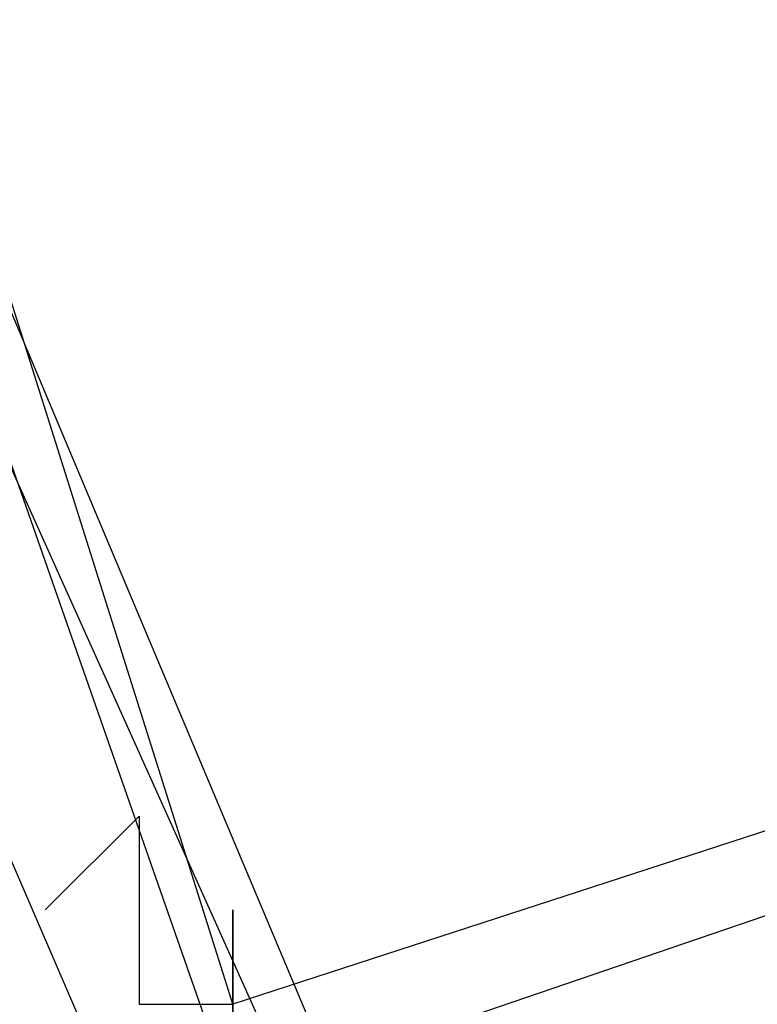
# Model space of a CAD drawing. Header units: feet. Extents: x -79 to 198, y -22 to 181.
# Tile 308 of 656: x 17.85 to 17.955, y 39.324 to 39.464. Entities that reach past the tile are written whole.
import ezdxf

# ---------------------------------------------------------------- set-up
doc = ezdxf.new("R2010")
doc.units = ezdxf.units.FT
doc.layers.add('A-LINEA', color=7, linetype='CONTINUOUS')

msp = doc.modelspace()

# ---------------------------------------------------------------- linework, layer by layer
at = {"layer": 'A-LINEA'}
msp.add_line((17.8533, 39.3244), (17.8533, 39.3244), dxfattribs=at)
msp.add_line((17.8533, 39.3244), (17.8533, 39.3244), dxfattribs=at)
for points in [[(18.3333, 39.7778), (18.4267, 39.4978), (17.88, 39.3111), (17.7867, 39.5778), (18.3333, 39.7778)], [(18.3333, 39.7778), (18.4267, 39.4978), (17.88, 39.3111), (17.7867, 39.5778), (18.3333, 39.7778)], [(18.44, 39.4978), (18.32, 39.7644), (17.7867, 39.5378), (17.9067, 39.2711), (18.44, 39.4978)], [(18.44, 39.4978), (18.32, 39.7644), (17.7867, 39.5378), (17.9067, 39.2711), (18.44, 39.4978)], [(18.3333, 39.7644), (18.4133, 39.4978), (17.88, 39.3244), (17.8, 39.5778), (18.3333, 39.7644)], [(18.3333, 39.7644), (18.4133, 39.4978), (17.88, 39.3244), (17.8, 39.5778), (18.3333, 39.7644)], [(18.4267, 39.5111), (18.32, 39.7511), (17.8, 39.5378), (17.9067, 39.2844), (18.4267, 39.5111)], [(18.4267, 39.5111), (18.32, 39.7511), (17.8, 39.5378), (17.9067, 39.2844), (18.4267, 39.5111)], [(19.3733, 35.7378), (17.8267, 39.3644), (17.84, 39.3644), (19.4, 35.7511), (19.3867, 35.7378), (19.3733, 35.7378)], [(19.3733, 35.7378), (17.8267, 39.3644), (17.84, 39.3644), (19.4, 35.7511), (19.3867, 35.7378), (19.3733, 35.7378)], [(17.8533, 39.3378), (17.8533, 39.3378), (17.8533, 39.3378), (17.8667, 39.3511), (17.8667, 39.3511), (17.8667, 39.3244), (17.8667, 39.3244), (17.88, 39.3244), (17.88, 39.3244), (17.88, 39.3378), (17.88, 39.3244), (17.88, 39.3244), (17.88, 39.3244), (17.88, 39.3111), (17.88, 39.3244), (17.88, 39.3244)], [(17.8533, 39.3378), (17.8533, 39.3378), (17.8533, 39.3378), (17.8667, 39.3511), (17.8667, 39.3511), (17.8667, 39.3244), (17.8667, 39.3244), (17.88, 39.3244), (17.88, 39.3244), (17.88, 39.3378), (17.88, 39.3244), (17.88, 39.3244), (17.88, 39.3244), (17.88, 39.3111), (17.88, 39.3244), (17.88, 39.3244)]]:
    msp.add_lwpolyline(points, dxfattribs=at)
msp.add_lwpolyline([(17.88, 39.3244), (17.88, 39.3244), (17.88, 39.3244), (17.88, 39.3244)], close=True, dxfattribs=at)
msp.add_lwpolyline([(17.88, 39.3244), (17.88, 39.3244), (17.88, 39.3244), (17.88, 39.3244)], close=True, dxfattribs=at)

doc.saveas('drawing.dxf')
